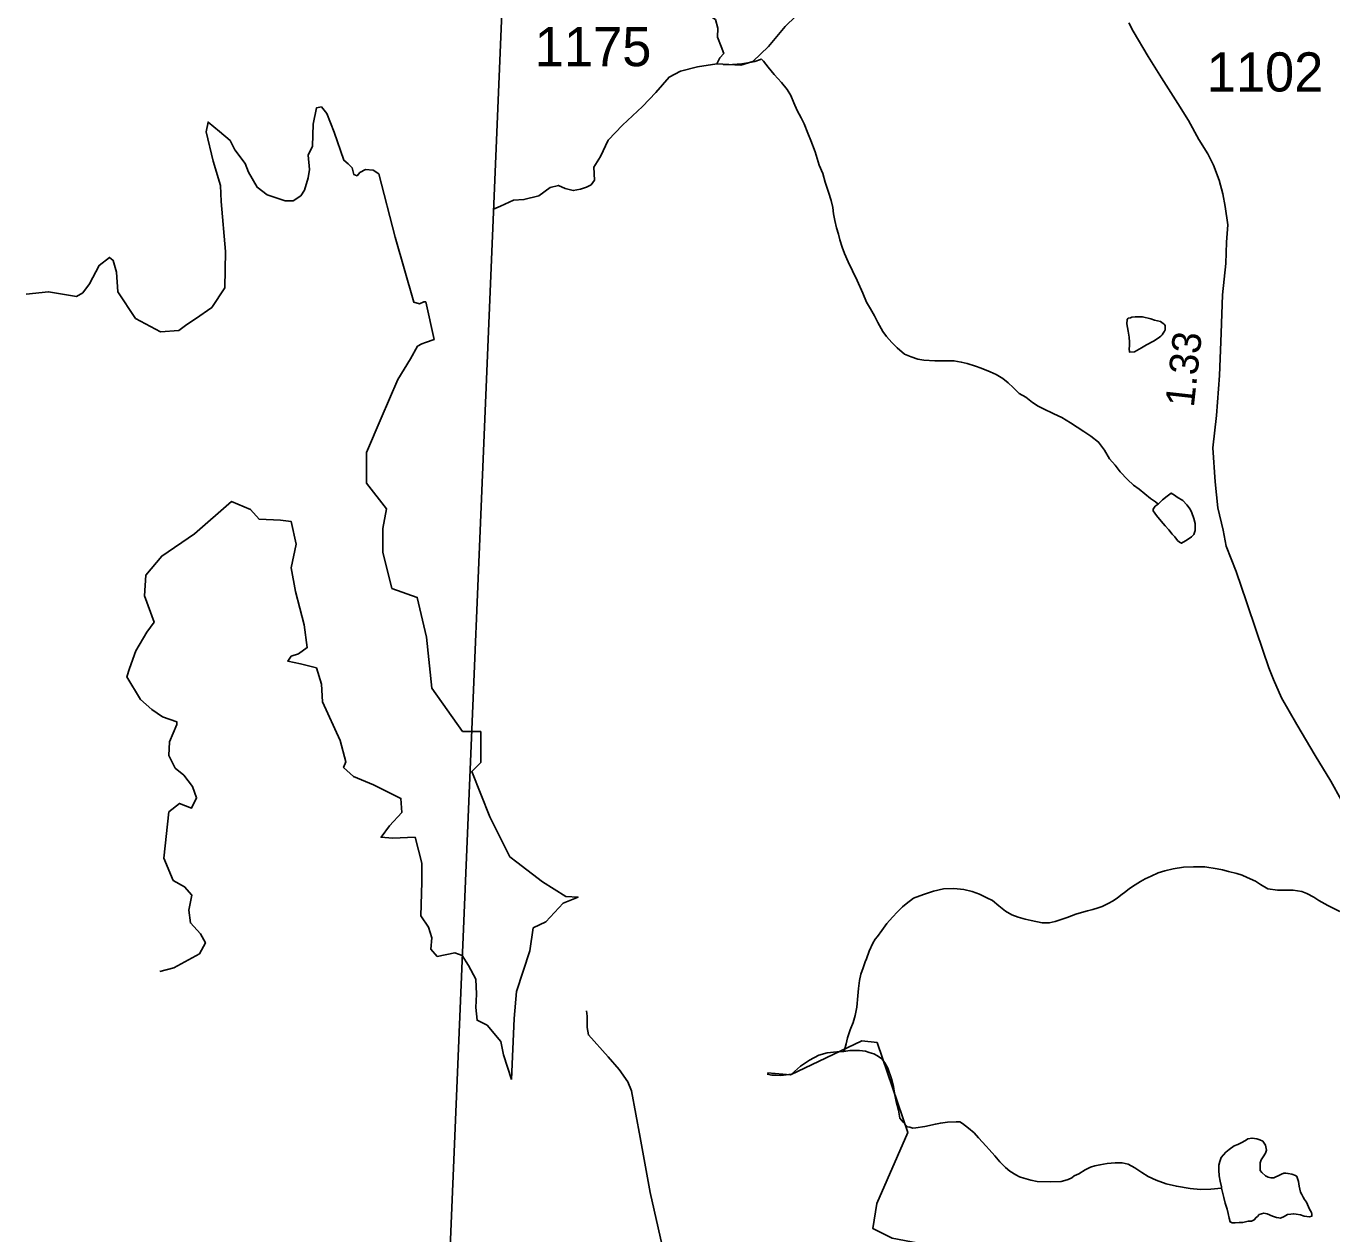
# Model space of a CAD drawing. Extents: x 1950930 to 2061844, y 904556 to 1017002.
# Drawn here: x 1954258 to 1959923, y 941273 to 946514 of the extents above; entities that cross this region are included whole.
import ezdxf

# ---------------------------------------------------------------- set-up
doc = ezdxf.new("R2010")
doc.units = 0
for name, color, linetype in [('Exist Boundary Political CountyLine', 7, 'Continuous'), ('Exist Hydrographic Creek Single Shore', 7, 'Continuous'), ('Exist Hydrographic Lake Shore', 7, 'Continuous'), ('Exist Hydrographic Misc Water Feature', 7, 'Continuous'), ('Exist Road Non-System Type 51', 7, 'Continuous'), ('Exist Road Primary US Structure Standard Bridge CELL', 7, 'Continuous'), ('Exist Road Secondary Type 51 Attributed', 7, 'Continuous'), ('Exist Road Secondary Type 51 Number Label', 7, 'Continuous')]:
    doc.layers.add(name, color=color, linetype=linetype)

msp = doc.modelspace()

# ---------------------------------------------------------------- linework, layer by layer
at = {"layer": 'Exist Boundary Political CountyLine'}
msp.add_lwpolyline([(1954666.9, 907077.7), (1956979.8, 962278.8), (1958720.5, 998184), (1959482.1, 1016167.2)], dxfattribs=at)
at = {"layer": 'Exist Hydrographic Creek Single Shore'}
for points in [[(1957255, 946350.2), (1957267.1, 946376.4), (1957284.8, 946395.1), (1957273.6, 946424.9), (1957257.8, 946466.1), (1957259.6, 946505.3), (1957249.4, 946541.7), (1957193.4, 946579.1), (1957032.5, 946783.4)], [(1957255, 946350.2), (1957358.1, 946344.6), (1957410.4, 946360.5), (1957478.5, 946424.9), (1957550.4, 946512.6), (1957641.9, 946599.6), (1957688.6, 946607.1), (1957765.1, 946621.1), (1957858.5, 946654.8), (1957969.1, 946730.4)], [(1956932, 946164.3), (1956989.9, 946226), (1957047.3, 946292.3), (1957096.7, 946317.5), (1957171.4, 946337.1), (1957255, 946350.2)], [(1956285.9, 945719), (1956316.8, 945731.8), (1956372.8, 945758), (1956417.6, 945760.8), (1956483, 945777.6), (1956532, 945813.1), (1956567.4, 945822.4), (1956596.4, 945809.3), (1956631.8, 945800), (1956663.6, 945806.5), (1956689.3, 945814.9), (1956708.9, 945825.2), (1956723.8, 945845.8), (1956720.4, 945901.9), (1956750.2, 945948), (1956783.1, 946018.6), (1956844.7, 946084), (1956932, 946164.3)], [(1959956.5, 942672.1), (1959904.6, 942698.2), (1959866.5, 942720.2), (1959844.5, 942734.2), (1959814.6, 942750.3), (1959792.5, 942758.4), (1959754.7, 942764.5), (1959714.7, 942764.6), (1959686.7, 942764.6), (1959644.6, 942770.7), (1959612.6, 942788.8), (1959590.7, 942802.7), (1959554.6, 942818.8), (1959532.7, 942828.9), (1959510.7, 942837), (1959474.6, 942845), (1959448.8, 942853.1), (1959424.8, 942857.2), (1959370.9, 942865.2), (1959322.7, 942865.4), (1959278.8, 942863.4), (1959234.7, 942857.5), (1959198.6, 942847.5), (1959168.7, 942839.5), (1959138.8, 942825.7), (1959112.7, 942813.7), (1959092.6, 942801.8), (1959068.6, 942787.9), (1959044.6, 942771.9), (1959028.4, 942757.9), (1959006.5, 942741.9), (1958990.5, 942729.9), (1958970.4, 942716), (1958954.4, 942708), (1958926.3, 942694), (1958908.5, 942688.1), (1958886.3, 942680.1), (1958862.3, 942674.2), (1958846.4, 942670.2), (1958812.3, 942660.2), (1958774.4, 942646.4), (1958722.3, 942628.4), (1958696.3, 942622.5), (1958666.3, 942622.6), (1958618.3, 942632.6), (1958592.3, 942638.7), (1958562.4, 942646.8), (1958534.3, 942656.8), (1958506.4, 942672.8), (1958478.3, 942696.9), (1958450.4, 942719), (1958426.4, 942731), (1958394.4, 942747), (1958362.4, 942759.1), (1958326.3, 942767.1), (1958282.5, 942771.3), (1958238.4, 942769.4), (1958194.5, 942759.5), (1958150.4, 942745.5), (1958108.4, 942729.6), (1958076.4, 942705.6), (1958060.2, 942691.7), (1958038.2, 942669.7), (1958016.1, 942647.8), (1957992.1, 942619.8), (1957970, 942589.9), (1957952.1, 942563.9), (1957942.1, 942551.9), (1957931.8, 942533.9), (1957915.8, 942500), (1957903.7, 942466), (1957897.8, 942453.9), (1957889.8, 942428), (1957879.7, 942400), (1957873.6, 942372), (1957869.5, 942338.1), (1957865.6, 942306.1), (1957861.5, 942256.1), (1957855.3, 942220.1), (1957845.3, 942190), (1957833.2, 942158.1), (1957821.1, 942124.1), (1957815.1, 942098.1), (1957809, 942072.1), (1957805.1, 942064.1)], [(1961040.5, 937047.1), (1960990.4, 937222.2), (1960675.5, 937616), (1960375.5, 937914.3), (1959975.4, 938142.4), (1959492.5, 938234.4), (1959401.5, 938341.3), (1959136.3, 939193.6), (1958787.3, 939952.4), (1958788.4, 940300.3), (1958464.4, 941094.6), (1958381.3, 941185), (1958015.3, 941254.9), (1957931.4, 941296), (1957948.5, 941404), (1958082.4, 941713), (1957949.5, 942103), (1957883.5, 942110.9), (1957574.4, 941963.1), (1957474.4, 941971.7)]]:
    msp.add_lwpolyline(points, dxfattribs=at)
at = {"layer": 'Exist Hydrographic Lake Shore'}
for points in [[(1956364, 941943), (1956375.8, 942207.4), (1956385.7, 942325.3), (1956442.7, 942501.2), (1956458.4, 942600.5), (1956513.4, 942627.1), (1956588.1, 942708.6), (1956653, 942734.2), (1956599.9, 942737.1), (1956497.7, 942800), (1956387.6, 942886.5), (1956356.2, 942909.1), (1956269.7, 943082.1), (1956191.1, 943279.7), (1956230.4, 943319), (1956230.4, 943381.9), (1956230.4, 943452.6), (1956151.8, 943452.6), (1956018.1, 943641.3), (1955994.5, 943861.5), (1955955.2, 944034.5), (1955845.1, 944073.8), (1955805.8, 944231), (1955805.8, 944333.3), (1955821.5, 944419.7), (1955735, 944529.8), (1955735, 944663.5), (1955797.9, 944812.9), (1955870.2, 944980.9), (1955926.2, 945070.4), (1955955.7, 945124.4), (1955974.4, 945135.2), (1955991.1, 945140.2), (1956028.4, 945153.9), (1955992, 945317.1), (1955983.2, 945317.1), (1955964.5, 945308.2), (1955940, 945316.1), (1955859.4, 945597.2), (1955788.1, 945872.4), (1955763.5, 945888.1), (1955731.1, 945891), (1955706.5, 945878.3), (1955693.8, 945864.5), (1955680, 945869.4), (1955672.1, 945898.9), (1955655.4, 945915.6), (1955636.8, 945931.3), (1955595, 946053.2), (1955563.5, 946133.8), (1955539, 946163.3), (1955517.3, 946158.4), (1955503.6, 946088.6), (1955500.6, 945993.3), (1955482, 945953), (1955486.9, 945891), (1955482, 945855.7), (1955466.2, 945801.6), (1955449.5, 945777), (1955417.1, 945755.4), (1955381.7, 945755.4), (1955304.1, 945782), (1955260.8, 945814.4), (1955222.5, 945879.3), (1955208.7, 945917.6), (1955163.5, 945976.6), (1955143.9, 946016.8), (1955097.2, 946057.1), (1955048, 946097.4), (1955039.2, 946055.2), (1955069.7, 945928.4), (1955102.1, 945822.2), (1955104.1, 945752.5), (1955123.2, 945536.2), (1955119.8, 945378), (1955063.8, 945292.5), (1954993, 945243.4), (1954955.6, 945218.8), (1954920.3, 945192.3), (1954841.6, 945186.4), (1954733.5, 945245.3), (1954656.9, 945361.3), (1954650, 945445.8), (1954636.2, 945496.9), (1954620, 945509.7), (1954574.8, 945475.3), (1954533.5, 945394.7), (1954504, 945356.4), (1954477.5, 945340.7), (1954355.6, 945361.3), (1954258.3, 945350.5)], [(1956364, 941943), (1956328.7, 942050.1), (1956316.9, 942107.1), (1956257.9, 942177.9), (1956214.7, 942199.5), (1956208.8, 942254.6), (1956212.7, 942313.5), (1956208.8, 942378.4), (1956177.3, 942437.4), (1956149.8, 942480.6), (1956118.3, 942492.4), (1956041.7, 942476.7), (1956014.2, 942508.1), (1956018.1, 942557.3), (1956004.3, 942604.4), (1955970.9, 942653.6), (1955974.8, 942799), (1955974.8, 942881.6), (1955945.4, 942993.6), (1955847.1, 942989.7), (1955797.9, 942993.6), (1955835.3, 943042.8), (1955888.4, 943101.8), (1955884.4, 943162.7), (1955765.5, 943221.7), (1955679, 943257), (1955635.8, 943296.4), (1955645.6, 943321.9), (1955620, 943414.3), (1955543.4, 943581.4), (1955539.5, 943658), (1955517.8, 943728.8), (1955448, 943746.5), (1955393, 943758.3), (1955408.7, 943779.9), (1955440.2, 943789.7), (1955477.5, 943817.3), (1955463.8, 943915.5), (1955426.4, 944061), (1955408.7, 944163.2), (1955430.4, 944265.4), (1955408.7, 944363.7), (1955361.6, 944369.6), (1955269.2, 944373.5), (1955231.8, 944416.8), (1955149.3, 944450.2), (1954988.1, 944310.6), (1954846.6, 944214.3), (1954777.8, 944131.8), (1954771.9, 944041.4), (1954813.1, 943927.3), (1954781.7, 943884.1), (1954734.5, 943803.5), (1954707, 943726.8), (1954695.2, 943689.5), (1954754.2, 943591.2), (1954803.3, 943548), (1954850.5, 943516.5), (1954911.4, 943494.9), (1954911.4, 943483.1), (1954880, 943408.4), (1954878, 943349.4), (1954905.5, 943294.4), (1954942.9, 943262.9), (1954980.2, 943213.8), (1954997.9, 943164.7), (1954975.3, 943119.5), (1954924.2, 943141.1), (1954877, 943103.7), (1954855.4, 942903.2), (1954896.7, 942806.9), (1954945.8, 942779.4), (1954977.3, 942742), (1954963.5, 942677.2), (1954971.4, 942622.1), (1955014.6, 942575), (1955036.2, 942535.6), (1955010.7, 942488.5), (1954898.6, 942427.5), (1954837.7, 942411.8)]]:
    msp.add_lwpolyline(points, dxfattribs=at)
at = {"layer": 'Exist Hydrographic Misc Water Feature'}
for points in [[(1957447.3, 946371.4), (1957443.4, 946369.5), (1957419.2, 946359.5), (1957397.2, 946355.6), (1957363.2, 946349.6), (1957323.2, 946347.7), (1957283.2, 946345.8)], [(1957447.3, 946371.4), (1957457.3, 946361.4), (1957477.2, 946335.4), (1957503.3, 946303.3), (1957535, 946269.3), (1957559.2, 946239.2), (1957575, 946213.1), (1957589, 946181.2), (1957602.9, 946147.1), (1957621, 946115.1), (1957632.9, 946089), (1957648.8, 946049), (1957662.6, 946016.9), (1957680.6, 945968.9), (1957698.5, 945910.9), (1957714.5, 945874.8), (1957724.3, 945836.9), (1957738.3, 945792.8), (1957750.1, 945756.8), (1957758.1, 945726.8), (1957760, 945698.8), (1957765.9, 945670.7), (1957773.9, 945638.7), (1957781.9, 945610.7), (1957787.9, 945586.7), (1957797.7, 945554.6), (1957807.8, 945526.6), (1957823.6, 945490.5), (1957843.6, 945452.5), (1957863.5, 945410.5), (1957887.3, 945354.5), (1957903.3, 945316.5), (1957921.4, 945286.4), (1957939.2, 945256.3), (1957953.1, 945228.3), (1957975.1, 945188.3), (1957991.1, 945166.3), (1958013, 945140.2), (1958037, 945118.2), (1958069, 945090.1), (1958096.9, 945078), (1958126.8, 945067.9), (1958152.9, 945063.8), (1958200.8, 945061.8), (1958231, 945061.8), (1958282.9, 945061.7), (1958314.9, 945055.5), (1958340.9, 945049.5), (1958377, 945037.5), (1958400.8, 945029.4), (1958440.8, 945013.3), (1958466.8, 945001.3), (1958494.7, 944985.3), (1958518.7, 944965.2), (1958540.6, 944945.1), (1958566.7, 944919.1), (1958594.8, 944903), (1958624.5, 944880.9), (1958648.5, 944864.8), (1958668.6, 944854.9), (1958716.6, 944830.8), (1958750.6, 944814.7), (1958788.3, 944792.6), (1958846.4, 944754.5), (1958876.3, 944734.4), (1958910.3, 944708.4), (1958936.4, 944674.3), (1958958.1, 944636.3), (1958982.1, 944608.2), (1959004, 944580.2), (1959036, 944546.1), (1959061.9, 944522.1), (1959085.9, 944504), (1959135.9, 944463.9), (1959157.8, 944449.9), (1959169.7, 944439.9)], [(1959101.4, 945252.1), (1959069.4, 945252.2), (1959055.5, 945250.1), (1959049.4, 945248.2), (1959039.3, 945246.2), (1959035.2, 945240.2), (1959033.4, 945222.2), (1959039.3, 945190.2), (1959043.2, 945164.1), (1959045.3, 945142.2), (1959045.3, 945124.2), (1959043, 945114.2), (1959045, 945098.2), (1959067, 945100.1), (1959097.1, 945118.1), (1959119.1, 945130.1), (1959149.2, 945146), (1959169.1, 945159.9), (1959181.2, 945167.9), (1959187.1, 945173.9), (1959191.3, 945181.9), (1959197.2, 945189.9), (1959199.2, 945195.9), (1959199.2, 945199.9), (1959199.2, 945213.9), (1959195.4, 945219.9), (1959191.3, 945223.9), (1959179.4, 945231.9), (1959153.3, 945237.9), (1959137.3, 945244.1), (1959101.4, 945252.1)], [(1959169.7, 944439.9), (1959155.8, 944429.9), (1959147.8, 944417.9), (1959147.8, 944409.9), (1959161.7, 944389.8), (1959181.6, 944365.8), (1959199.7, 944345.7), (1959215.4, 944327.7), (1959229.6, 944309.6), (1959241.5, 944297.7), (1959253.6, 944281.7), (1959261.6, 944273.7), (1959269.6, 944269.7), (1959287.6, 944279.5), (1959307.5, 944293.6), (1959313.5, 944297.4), (1959323.5, 944307.5), (1959329.5, 944325.5), (1959329.7, 944355.5), (1959323.7, 944377.5), (1959315.7, 944401.5), (1959307.7, 944417.6), (1959293.8, 944435.7), (1959275.7, 944455.6), (1959251.9, 944469.7), (1959239.8, 944477.7), (1959225.9, 944487.7), (1959207.9, 944473.8), (1959187.8, 944457.8), (1959173.8, 944443.9), (1959169.7, 944439.9)], [(1957805.1, 942064.1), (1957775, 942062.2), (1957733.1, 942058.2), (1957697, 942048.3), (1957656.8, 942026.4), (1957616.9, 942000.5), (1957578.7, 941966.5), (1957532.8, 941959.8), (1957507.4, 941961.4), (1957493.8, 941961.4), (1957473.5, 941965.8)], [(1957805.1, 942064.1), (1957830.9, 942068.1), (1957849, 942068), (1957873, 942067.9), (1957899, 942066), (1957915, 942059.9), (1957935.1, 942053.9), (1957951.1, 942045.9), (1957971, 942031.8), (1957982.9, 942015.7), (1957996.8, 941991.7), (1958012.8, 941945.7), (1958020.8, 941911.7), (1958024.7, 941883.7), (1958032.7, 941847.7), (1958042.5, 941809.6), (1958048.5, 941775.6)], [(1959444.1, 941470.8), (1959397.9, 941467), (1959352, 941465.1), (1959308.1, 941469.2), (1959248.1, 941479.2), (1959204, 941489.4), (1959160.1, 941505.5), (1959126.2, 941521.6), (1959098.2, 941539.5), (1959068.2, 941559.6), (1959038.3, 941575.7), (1959012.2, 941581.7), (1958982.3, 941581.7), (1958948.3, 941577.8), (1958916.1, 941571.9), (1958894.1, 941568), (1958876.1, 941561.9), (1958852.1, 941550.1), (1958824.2, 941534.1), (1958804.1, 941524.1), (1958794.1, 941516.1), (1958778.1, 941508.1), (1958764.1, 941504.2), (1958748.1, 941500.2), (1958704, 941498.3), (1958644, 941500.4), (1958616.1, 941506.5), (1958586.1, 941514.5), (1958568.1, 941520.6), (1958552.1, 941528.6), (1958526.3, 941544.6), (1958506.2, 941560.7), (1958482.2, 941584.8), (1958460.2, 941610.8), (1958436.2, 941638.8), (1958422.3, 941652.8), (1958390.3, 941689), (1958370.4, 941710.9), (1958346.4, 941731), (1958320.4, 941751.1), (1958308.5, 941759.1), (1958292.5, 941759.1), (1958254.6, 941757.2), (1958224.6, 941753.3), (1958202.5, 941749.3), (1958156.4, 941739.4), (1958118.4, 941733.5), (1958104.5, 941731.5), (1958092.4, 941735.5), (1958082.3, 941737.5), (1958062.4, 941757.6), (1958048.5, 941775.6)], [(1959444.1, 941470.8), (1959444.1, 941476.9), (1959438.1, 941500.9), (1959434.2, 941524.9), (1959432.2, 941548.9), (1959432.4, 941570.9), (1959436.3, 941586.9), (1959442.2, 941604.9), (1959462.3, 941626.8), (1959476.5, 941638.8), (1959498.4, 941654.7), (1959514.4, 941660.8), (1959534.5, 941670.7), (1959552.6, 941680.7), (1959558.5, 941684.7), (1959576.5, 941688.7), (1959596.6, 941684.6), (1959610.6, 941680.6), (1959622.5, 941674.5), (1959634.4, 941658.5), (1959638.5, 941636.6), (1959634.4, 941622.5), (1959624.3, 941606.5), (1959616.3, 941594.6), (1959612.2, 941580.5), (1959612.2, 941560.5), (1959612.2, 941548.5), (1959618.2, 941538.6), (1959634.2, 941524.4), (1959646.3, 941518.5), (1959658.2, 941516.4), (1959670.3, 941516.4), (1959698.1, 941528.4), (1959704.1, 941532.3), (1959714.1, 941536.3), (1959722.1, 941536.3), (1959732.4, 941534.4), (1959748.4, 941532.3), (1959764.2, 941526.3), (1959770.1, 941522.3), (1959778.1, 941500.2), (1959780.2, 941480.2), (1959786.1, 941454.2), (1959792.1, 941444.2), (1959798, 941432.2), (1959803.9, 941422.2), (1959812.1, 941410.1), (1959825.9, 941380.2), (1959833.9, 941366.1), (1959835.9, 941358.1), (1959835.9, 941350.1), (1959825.9, 941346.1), (1959801.9, 941350.1), (1959785.9, 941356.2), (1959767.9, 941358.2), (1959756, 941360.3), (1959743.9, 941358.2), (1959729.9, 941356.3), (1959715.8, 941348.4), (1959699.8, 941340.4), (1959691.8, 941342.4), (1959681.7, 941344.4), (1959665.7, 941350.4), (1959642, 941360.5), (1959628, 941362.5), (1959618, 941360.5), (1959607.7, 941356.5), (1959599.7, 941348.5), (1959593.8, 941344.6), (1959585.8, 941334.5), (1959573.9, 941328.6), (1959559.7, 941328.7), (1959535.7, 941322.8), (1959519.7, 941322.8), (1959503.7, 941320.7), (1959489.8, 941320.8), (1959481.8, 941324.8), (1959477.7, 941340.8), (1959472, 941360.8), (1959467.9, 941380.8), (1959459.9, 941406.8), (1959454.1, 941430.8), (1959444.1, 941470.8)]]:
    msp.add_lwpolyline(points, dxfattribs=at)
at = {"layer": 'Exist Road Non-System Type 51'}
msp.add_lwpolyline([(1957067.5, 940596.1), (1957072.6, 940694.9), (1957069.8, 940809.6), (1957062.9, 940923.4), (1957048.5, 941023), (1957017, 941222), (1956966, 941452.5), (1956921.5, 941690.8), (1956884.8, 941893.8), (1956867.8, 941933.1), (1956831.1, 941986.8), (1956782.6, 942041.8), (1956697.5, 942136.1), (1956692.2, 942168.8), (1956692.2, 942217.2), (1956689.4, 942240.3)], dxfattribs=at)
at = {"layer": 'Exist Road Secondary Type 51 Attributed'}
msp.add_lwpolyline([(1960008, 943075.8), (1959917.4, 943237.3), (1959850.1, 943348.3), (1959770, 943482.7), (1959703.8, 943598.6), (1959669.2, 943678.8), (1959649.4, 943728.8), (1959596.2, 943886.9), (1959552.6, 944014.9), (1959506.7, 944146.6), (1959464.6, 944256.5), (1959451.1, 944325.8), (1959428.5, 944423.7), (1959416.5, 944536.6), (1959406.7, 944683.4), (1959421.7, 944823.4), (1959435.3, 944998), (1959442, 945180.9), (1959448.1, 945348.1), (1959463.1, 945483.6), (1959466.1, 945576.9), (1959471.1, 945651.6), (1959459.5, 945731.6), (1959449.8, 945785.7), (1959434.2, 945845.6), (1959408.6, 945909.8), (1959385, 945959.9), (1959345.3, 946022.1), (1959299.9, 946104.3), (1959254.3, 946178.6), (1959182.9, 946288.9), (1959125.6, 946381.4), (1959060.2, 946491.5), (1959042.4, 946527.7)], dxfattribs=at)

# ---------------------------------------------------------------- texts
at = {"layer": 'Exist Road Primary US Structure Standard Bridge CELL'}
msp.add_text('1.33', height=125, rotation=83.6651, dxfattribs=at).set_placement((1959323.4, 944856.9))
at = {"layer": 'Exist Road Secondary Type 51 Number Label'}
for s, p in [('1175', (1956464.9, 946339.8)), ('1102', (1959379.9, 946229.9))]:
    msp.add_text(s, height=170, dxfattribs=at).set_placement(p)

doc.saveas('drawing.dxf')
